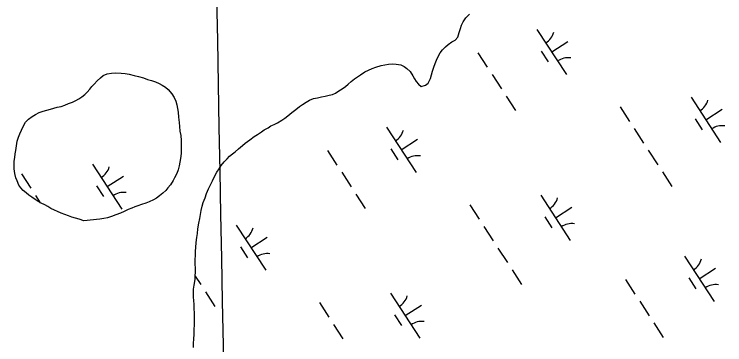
# Model space of a CAD drawing. Extents: x 3953924 to 3974542, y 193747 to 216192.
# Drawn here: x 3962353 to 3963012, y 203506 to 203812 of the extents above; entities that cross this region are included whole.
import ezdxf

# ---------------------------------------------------------------- set-up
doc = ezdxf.new("R2010")
doc.units = 0
doc.layers.add('V-GRID-MAJR', color=7, linetype='Continuous')
doc.layers.add('V-WETL-SWMP', color=7, linetype='Continuous')

msp = doc.modelspace()

# ---------------------------------------------------------------- linework, layer by layer
at = {"layer": 'V-GRID-MAJR'}
msp.add_spline([(3962589.82, 201207.1), (3962493.71, 206368.64), (3962380.88, 212428.56), (3962369.25, 213053.16)], degree=3, dxfattribs=at)
at = {"layer": 'V-WETL-SWMP'}
for p, q in [((3962769.27, 203805.3), (3962772, 203808.8)), ((3962772, 203808.8), (3962775.12, 203812.3)), ((3962766.86, 203799.12), (3962767.81, 203802.15)), ((3962767.81, 203802.15), (3962769.27, 203805.3)), ((3962764.42, 203791.17), (3962765.77, 203795.21)), ((3962765.77, 203795.21), (3962766.86, 203799.12)), ((3962837.8, 203798.26), (3962865.08, 203756.36)), ((3962758.75, 203786.58), (3962761.83, 203788.17)), ((3962761.83, 203788.17), (3962764.42, 203791.17)), ((3962851.44, 203777.31), (3962866.52, 203787.13)), ((3962750.22, 203779.12), (3962752.94, 203781.99)), ((3962752.94, 203781.99), (3962755.4, 203784.36)), ((3962755.4, 203784.36), (3962758.75, 203786.58)), ((3962746.17, 203773.24), (3962748.14, 203776.5)), ((3962748.14, 203776.5), (3962750.22, 203779.12)), ((3962783.04, 203776.58), (3962791.77, 203763.17)), ((3962841.7, 203778.13), (3962848.24, 203768.07)), ((3962743.5, 203766.56), (3962744.58, 203769.84)), ((3962744.58, 203769.84), (3962746.17, 203773.24)), ((3962678.2, 203758.93), (3962681.66, 203760.52)), ((3962681.66, 203760.52), (3962685, 203762.1)), ((3962685, 203762.1), (3962688.45, 203763.31)), ((3962688.45, 203763.31), (3962693.3, 203764.74)), ((3962693.3, 203764.74), (3962696.74, 203765.43)), ((3962696.74, 203765.43), (3962700.06, 203766.13)), ((3962700.06, 203766.13), (3962703.75, 203766.31)), ((3962703.75, 203766.31), (3962707.17, 203766.12)), ((3962707.17, 203766.12), (3962711.6, 203765.27)), ((3962711.6, 203765.27), (3962714.62, 203763.94)), ((3962714.62, 203763.94), (3962717.25, 203761.99)), ((3962717.25, 203761.99), (3962720.12, 203759.14)), ((3962740.95, 203759.62), (3962742.17, 203763.28)), ((3962742.17, 203763.28), (3962743.5, 203766.56)), ((3962668.68, 203752.26), (3962671.26, 203754.24)), ((3962671.26, 203754.24), (3962674.21, 203756.22)), ((3962674.21, 203756.22), (3962678.2, 203758.93)), ((3962720.12, 203759.14), (3962722.58, 203755.28)), ((3962722.58, 203755.28), (3962724.3, 203752.45)), ((3962739.04, 203752.67), (3962740.12, 203755.95)), ((3962740.12, 203755.95), (3962740.95, 203759.62)), ((3962796.14, 203756.47), (3962804.86, 203743.06)), ((3962660.16, 203745.31), (3962662.74, 203747.42)), ((3962662.74, 203747.42), (3962665.46, 203749.91)), ((3962665.46, 203749.91), (3962668.68, 203752.26)), ((3962724.3, 203752.45), (3962725.91, 203749.88)), ((3962725.91, 203749.88), (3962728.01, 203747.3)), ((3962728.01, 203747.3), (3962730.52, 203745.35)), ((3962734.48, 203746.54), (3962736.93, 203748.52)), ((3962736.93, 203748.52), (3962739.04, 203752.67)), ((3962650.9, 203739.14), (3962654.24, 203741.11)), ((3962654.24, 203741.11), (3962657.07, 203743.09)), ((3962657.07, 203743.09), (3962660.16, 203745.31)), ((3962730.52, 203745.35), (3962734.48, 203746.54)), ((3962627.02, 203732.49), (3962630.73, 203734.07)), ((3962630.73, 203734.07), (3962634.31, 203734.89)), ((3962634.31, 203734.89), (3962638, 203735.71)), ((3962638, 203735.71), (3962641.32, 203736.41)), ((3962641.32, 203736.41), (3962645.14, 203737.1)), ((3962645.14, 203737.1), (3962648.08, 203737.93)), ((3962648.08, 203737.93), (3962650.9, 203739.14)), ((3962809.23, 203736.36), (3962817.96, 203722.95)), ((3962980.69, 203735.3), (3963007.97, 203693.4)), ((3962617.64, 203726.83), (3962620.34, 203728.69)), ((3962620.34, 203728.69), (3962623.81, 203730.78)), ((3962623.81, 203730.78), (3962627.02, 203732.49)), ((3962606.68, 203718.16), (3962610.42, 203721.13)), ((3962610.42, 203721.13), (3962614.16, 203723.98)), ((3962614.16, 203723.98), (3962617.64, 203726.83)), ((3962914.87, 203726.37), (3962923.6, 203712.96)), ((3962994.33, 203714.35), (3963009.41, 203724.17)), ((3962597.15, 203711.61), (3962601.27, 203714.2)), ((3962601.27, 203714.2), (3962603.97, 203716.05)), ((3962603.97, 203716.05), (3962606.68, 203718.16)), ((3962984.59, 203715.17), (3962991.13, 203705.11)), ((3962588.43, 203706.95), (3962591, 203708.68)), ((3962591, 203708.68), (3962594.08, 203710.15)), ((3962594.08, 203710.15), (3962597.15, 203711.61)), ((3962578.79, 203700.92), (3962582.26, 203703.26)), ((3962582.26, 203703.26), (3962584.96, 203705.12)), ((3962584.96, 203705.12), (3962588.43, 203706.95)), ((3962698.39, 203707.52), (3962725.67, 203665.61)), ((3962927.96, 203706.26), (3962936.69, 203692.85)), ((3962567.32, 203692.63), (3962571.71, 203695.98)), ((3962571.71, 203695.98), (3962575.7, 203698.82)), ((3962575.7, 203698.82), (3962578.79, 203700.92)), ((3962712.03, 203686.57), (3962727.12, 203696.39)), ((3962561.13, 203687.55), (3962564.87, 203690.65)), ((3962564.87, 203690.65), (3962567.32, 203692.63)), ((3962552.87, 203680.59), (3962555.45, 203682.83)), ((3962555.45, 203682.83), (3962557.9, 203684.81)), ((3962557.9, 203684.81), (3962561.13, 203687.55)), ((3962643.64, 203685.84), (3962652.37, 203672.43)), ((3962702.29, 203687.38), (3962708.84, 203677.33)), ((3962941.05, 203686.14), (3962949.78, 203672.73)), ((3962544.95, 203671.99), (3962547.82, 203675.49)), ((3962547.82, 203675.49), (3962550.54, 203678.23)), ((3962550.54, 203678.23), (3962552.87, 203680.59)), ((3962425.57, 203673.39), (3962452.85, 203631.48)), ((3962540.9, 203665.71), (3962542.99, 203668.98)), ((3962542.99, 203668.98), (3962544.95, 203671.99)), ((3962359.75, 203664.46), (3962368.48, 203651.05)), ((3962439.21, 203652.44), (3962454.29, 203662.26)), ((3962538.4, 203661.19), (3962540.9, 203665.71)), ((3962656.73, 203665.73), (3962665.46, 203652.32)), ((3962954.15, 203666.03), (3962962.88, 203652.62)), ((3962534.96, 203654.27), (3962536.81, 203657.92)), ((3962536.81, 203657.92), (3962538.4, 203661.19)), ((3962429.47, 203653.26), (3962436.01, 203643.2)), ((3962531.5, 203646.21), (3962533.23, 203650.5)), ((3962533.23, 203650.5), (3962534.96, 203654.27)), ((3962372.84, 203644.34), (3962377.25, 203637.57)), ((3962528.42, 203637.76), (3962530.02, 203641.92)), ((3962530.02, 203641.92), (3962531.5, 203646.21)), ((3962669.82, 203645.61), (3962678.55, 203632.2)), ((3962841.28, 203644.56), (3962868.56, 203602.65)), ((3962527.46, 203634.48), (3962528.42, 203637.76)), ((3962775.46, 203635.63), (3962784.19, 203622.22)), ((3962525.79, 203626.77), (3962526.49, 203630.18)), ((3962526.49, 203630.18), (3962527.46, 203634.48)), ((3962854.92, 203623.61), (3962870.01, 203633.43)), ((3962524.36, 203618.54), (3962525.08, 203622.84)), ((3962525.08, 203622.84), (3962525.79, 203626.77)), ((3962845.18, 203624.43), (3962851.73, 203614.37)), ((3962523.5, 203613.48), (3962524.36, 203618.54)), ((3962558.99, 203616.77), (3962586.27, 203574.87)), ((3962788.56, 203615.51), (3962797.29, 203602.1)), ((3962522.45, 203605.24), (3962523.03, 203609.04)), ((3962523.03, 203609.04), (3962523.5, 203613.48)), ((3962521.86, 203600.68), (3962522.45, 203605.24)), ((3962572.63, 203595.82), (3962587.71, 203605.64)), ((3962521.19, 203592.57), (3962521.51, 203596.12)), ((3962521.51, 203596.12), (3962521.86, 203600.68)), ((3962562.89, 203596.64), (3962569.44, 203586.58)), ((3962521.12, 203588.76), (3962521.19, 203592.57)), ((3962801.65, 203595.4), (3962810.38, 203581.99)), ((3962520.91, 203584.83), (3962521.12, 203588.76)), ((3962520.97, 203581.14), (3962520.91, 203584.83)), ((3962974.7, 203587.94), (3963001.98, 203546.04)), ((3962521.13, 203576.31), (3962520.97, 203581.14)), ((3962521.07, 203573.14), (3962521.13, 203576.31)), ((3962988.34, 203566.99), (3963003.43, 203576.81)), ((3962520.81, 203566.29), (3962521, 203569.84)), ((3962520.98, 203569.37), (3962526.06, 203561.57)), ((3962521, 203569.84), (3962521.07, 203573.14)), ((3962814.74, 203575.28), (3962823.47, 203561.87)), ((3962520.08, 203561.22), (3962520.81, 203566.29)), ((3962919.95, 203566.26), (3962928.68, 203552.85)), ((3962978.6, 203567.81), (3962985.15, 203557.75)), ((3962519.42, 203553.61), (3962519.49, 203557.3)), ((3962519.49, 203557.3), (3962520.08, 203561.22)), ((3962519.48, 203549.93), (3962519.42, 203553.61)), ((3962519.54, 203546.88), (3962519.48, 203549.93)), ((3962530.42, 203554.87), (3962539.15, 203541.46)), ((3962701.88, 203553.81), (3962729.16, 203511.91)), ((3962519.85, 203543.07), (3962519.54, 203546.88)), ((3962520.03, 203539.25), (3962519.85, 203543.07)), ((3962636.06, 203544.88), (3962644.79, 203531.47)), ((3962933.04, 203546.15), (3962941.77, 203532.74)), ((3962520.21, 203535.57), (3962520.03, 203539.25)), ((3962715.52, 203532.86), (3962730.6, 203542.68)), ((3962520.2, 203528.07), (3962520.27, 203531.88)), ((3962520.27, 203531.88), (3962520.21, 203535.57)), ((3962705.78, 203533.68), (3962712.33, 203523.62)), ((3962520.04, 203520.08), (3962520.12, 203524.39)), ((3962520.12, 203524.39), (3962520.2, 203528.07)), ((3962649.15, 203524.77), (3962657.88, 203511.36)), ((3962946.14, 203526.04), (3962954.86, 203512.63)), ((3962519.82, 203515.51), (3962520.04, 203520.08)), ((3962519.28, 203507.01), (3962519.62, 203511.45)), ((3962519.62, 203511.45), (3962519.82, 203515.51)), ((3962519.21, 203503.46), (3962519.28, 203507.01))]:
    msp.add_line(p, q, dxfattribs=at)
for points in [[(3962417.77, 203620.87), (3962413.46, 203622.23), (3962409.79, 203623.19), (3962406.62, 203624.14), (3962403.46, 203625.23), (3962399.92, 203626.57), (3962396.5, 203627.78), (3962393.35, 203629.37), (3962390.32, 203630.7), (3962387.16, 203632.29), (3962384.27, 203634.13), (3962381.36, 203635.46), (3962377.96, 203637.18), (3962375.31, 203638.64), (3962372.54, 203640.47), (3962369.4, 203642.7), (3962366.77, 203644.66), (3962364.13, 203646.62), (3962361.5, 203648.97), (3962359.38, 203651.3), (3962357.52, 203653.89), (3962355.81, 203657.74), (3962354.59, 203660.69), (3962353.77, 203664.53), (3962353.1, 203668.88), (3962353.17, 203672.57), (3962353.11, 203676.14), (3962353.55, 203679.31), (3962354.13, 203682.87), (3962354.7, 203686.04), (3962355.29, 203690.36), (3962355.89, 203694.68), (3962356.98, 203698.23), (3962358.18, 203701.26), (3962359.91, 203704.92), (3962362.03, 203709.47), (3962363.61, 203712.11), (3962366.47, 203714.86), (3962369.83, 203717.47), (3962372.93, 203719.45), (3962376.15, 203721.17), (3962379.86, 203722.37), (3962383.32, 203723.45), (3962386.66, 203724.4), (3962389.73, 203725.24), (3962393.06, 203726.06), (3962396.51, 203726.89), (3962400.1, 203728.09), (3962403.57, 203729.43), (3962407.03, 203730.76), (3962410.25, 203732.23), (3962413.08, 203733.7), (3962415.79, 203735.68), (3962418.51, 203737.8), (3962420.71, 203739.92), (3962423.19, 203742.68), (3962425.15, 203745.18), (3962427.23, 203747.57), (3962430.09, 203750.57), (3962433.2, 203753.44), (3962435.54, 203755.43), (3962439.26, 203757.01), (3962443.22, 203757.7), (3962447.18, 203758.01), (3962452.14, 203757.78), (3962455.83, 203757.2), (3962459.76, 203756.62), (3962464.45, 203755.51), (3962468.25, 203754.41), (3962473.07, 203753.17), (3962476.74, 203751.83), (3962480.29, 203750.87), (3962483.96, 203749.52), (3962487.37, 203748.18), (3962490.4, 203746.6), (3962493.29, 203744.63), (3962495.79, 203742.42), (3962499.16, 203738.53), (3962501.26, 203735.18), (3962502.98, 203731.83), (3962503.93, 203728.37), (3962504.62, 203724.92), (3962505.07, 203721.47), (3962505.49, 203716.88), (3962505.9, 203712.03), (3962506.21, 203708.07), (3962506.77, 203703.86), (3962507.45, 203699.9), (3962507.87, 203695.3), (3962507.92, 203691.35), (3962507.99, 203688.17), (3962507.76, 203683.08), (3962507.17, 203678.63), (3962506.72, 203675.2), (3962506.01, 203671.64), (3962505.05, 203667.97), (3962503.84, 203664.68), (3962501.85, 203660.64), (3962500.4, 203657.99), (3962497.9, 203654.22), (3962495.68, 203651.21)], [(3962495.68, 203651.21), (3962493.6, 203648.96), (3962491, 203646.46), (3962487.77, 203643.97), (3962484.93, 203641.86), (3962482.22, 203640.26), (3962478.23, 203638.43), (3962475.16, 203637.21), (3962471.18, 203635.89), (3962467.85, 203634.8), (3962464.89, 203633.59), (3962462.07, 203632.37), (3962458.73, 203631.16), (3962455, 203629.32), (3962451.66, 203627.86), (3962447.3, 203626.16), (3962443.19, 203624.71), (3962439.6, 203623.63), (3962436.15, 203622.81), (3962432.57, 203622.37), (3962417.77, 203620.87)]]:
    msp.add_lwpolyline(points, dxfattribs=at)
for centre, start, end in [((3962836.57, 203800.59), 302.29009, 343.83375), ((3962866.7, 203754.29), 82.29009, 123.83375), ((3962979.46, 203737.63), 302.29009, 343.83375), ((3963009.59, 203691.33), 82.29009, 123.83375), ((3962697.16, 203709.84), 302.29009, 343.83375), ((3962727.3, 203663.55), 82.29009, 123.83375), ((3962424.34, 203675.72), 302.29009, 343.83375), ((3962454.47, 203629.42), 82.29009, 123.83375), ((3962840.05, 203646.88), 302.29009, 343.83375), ((3962870.19, 203600.59), 82.29009, 123.83375), ((3962557.76, 203619.1), 302.29009, 343.83375), ((3962587.9, 203572.8), 82.29009, 123.83375), ((3962973.47, 203590.27), 302.29009, 343.83375), ((3963003.61, 203543.97), 82.29009, 123.83375), ((3962700.65, 203556.14), 302.29009, 343.83375), ((3962730.79, 203509.84), 82.29009, 123.83375)]:
    msp.add_arc(centre, 17.62, start, end, dxfattribs=at)

doc.saveas('drawing.dxf')
